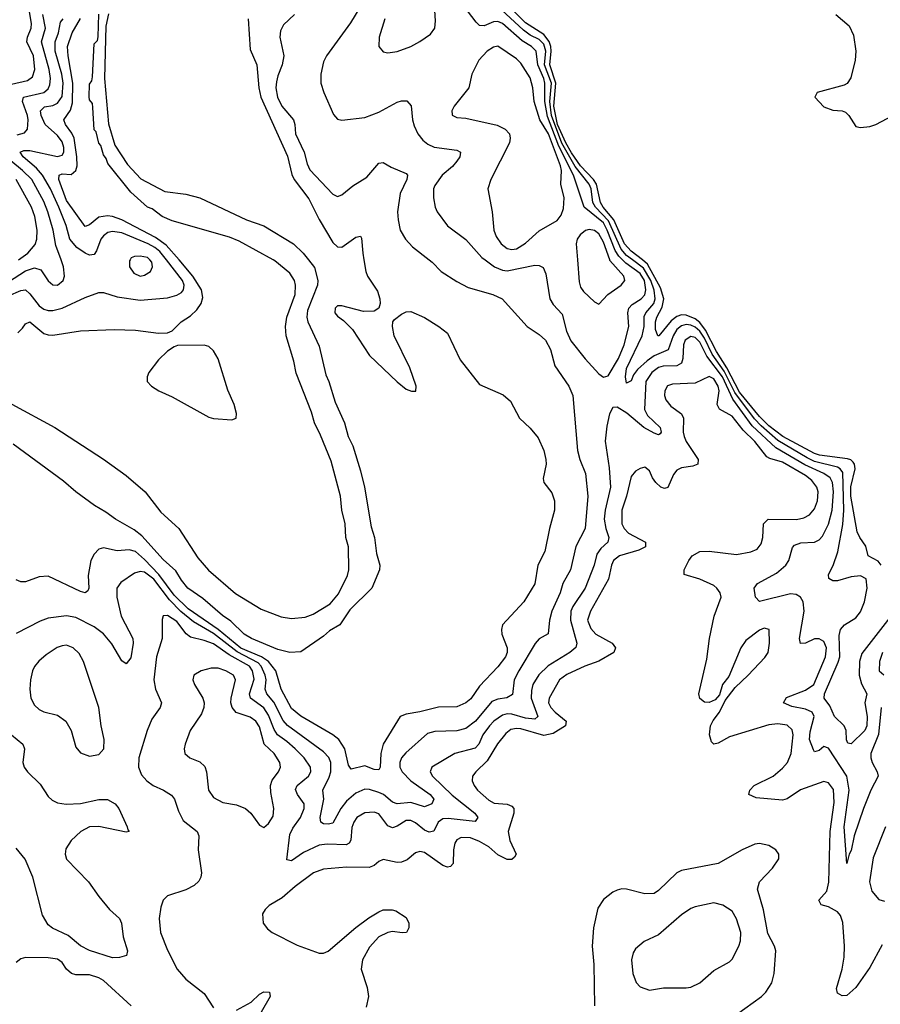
# Model space of a CAD drawing. Header units: inches. Extents: x 1649636 to 1815363, y 506543 to 641975.
# Tile 258 of 656: x 1691405 to 1695156, y 596756 to 601047. Entities that reach past the tile are written whole.
import ezdxf

# ---------------------------------------------------------------- set-up
doc = ezdxf.new("R2010")
doc.units = ezdxf.units.IN
doc.header["$MEASUREMENT"] = 0
doc.layers.add('B6599', color=7, linetype='Continuous')
doc.layers.add('B6690', color=7, linetype='Continuous')

msp = doc.modelspace()

# ---------------------------------------------------------------- linework, layer by layer
at = {"layer": 'B6599', "color": 5}
for points, elevation in [([(1691356, 599904), (1691430, 599952.6), (1691470, 599965.8), (1691497.3, 599957.3), (1691530, 599908.9), (1691550, 599891.5), (1691570, 599890.2), (1691594.4, 599910), (1691600.3, 599930), (1691596.5, 599970), (1691585.4, 600000)], 360), ([(1691357, 599843), (1691410, 599866.9), (1691430, 599870.1), (1691450, 599853), (1691490, 599799.6), (1691510, 599785.7), (1691530, 599779.4), (1691550, 599779.9), (1691590, 599790.1), (1691690, 599836.3), (1691750, 599857.5), (1691770, 599858), (1691830, 599839.8), (1691930, 599824.7), (1692050, 599835.2), (1692090, 599846.8), (1692110, 599858.8), (1692119.6, 599870), (1692122.5, 599890), (1692115.3, 599910), (1692045.4, 600000)], 340), ([(1691371.5, 599371.5), (1691558.7, 599270), (1691770, 599131.9), (1691870, 599060.2), (1691952.2, 598990), (1692020.9, 598900.9), (1692099.6, 598830), (1692181.3, 598701.3), (1692227.9, 598647.9), (1692346.6, 598546.6), (1692457.8, 598477.8), (1692544.3, 598444.3), (1692590, 598437.1), (1692650, 598444), (1692683.8, 598456.2), (1692759.1, 598500.9), (1692794.8, 598545.2), (1692834.5, 598625.5), (1692839.2, 598650), (1692838.1, 598750), (1692826.1, 598790), (1692824, 598850), (1692808.8, 598910), (1692803, 598970), (1692762.5, 599122.5), (1692717.1, 599237.1), (1692690, 599289.7), (1692677.3, 599337.3), (1692610, 599506), (1692599.5, 599559.5), (1692566.6, 599670), (1692563.8, 599710), (1692569.9, 599750), (1692605.6, 599850), (1692607, 599890), (1692602.5, 599910), (1692582.2, 599942.2), (1692516.7, 599996.7), (1692510.8, 600000)], 280), ([(1692664.2, 600000), (1692690, 599967.2), (1692705.1, 599910), (1692703, 599890), (1692660.2, 599779.8), (1692657.3, 599750), (1692660.8, 599730), (1692710, 599623.8), (1692739.2, 599499.2), (1692752.8, 599470), (1692780.8, 599380.8), (1692820.5, 599290), (1692837, 599230), (1692856.8, 599190), (1692890, 599080.4), (1692908.5, 599010), (1692936.5, 598836.5), (1692951.3, 598790), (1692960.4, 598720.4), (1692974.4, 598670), (1692973.8, 598650), (1692939.7, 598570), (1692844.2, 598475.8), (1692800.5, 598410), (1692756, 598384), (1692730, 598361.3), (1692630, 598292.2), (1692582.7, 598290), (1692530, 598302.1), (1692415.8, 598350), (1692383.8, 598370), (1692325.6, 598425.6), (1692289, 598450), (1692204.2, 598524.2), (1692138.8, 598570), (1692110, 598603.9), (1692085.2, 598645.2), (1692030, 598694.9), (1691938.3, 598798.3), (1691904.4, 598824.4), (1691822.3, 598870), (1691781.1, 598901.1), (1691730.9, 598930), (1691649.8, 598990), (1691596.2, 599036.2), (1691376.7, 599196.7)], 280), ([(1692905.7, 600000), (1692914.3, 599950), (1692921.1, 599930), (1692964.2, 599864.2), (1692975.3, 599830), (1692976.4, 599810), (1692970.6, 599790), (1692950, 599776.3), (1692904.5, 599775.5), (1692810, 599799.9), (1692790, 599799.3), (1692780.4, 599790), (1692779.2, 599770), (1692790, 599754.7), (1692816.8, 599736.8), (1692856.3, 599696.3), (1692930, 599583.2), (1693050, 599469), (1693090, 599437.6), (1693112.3, 599427.7), (1693131.9, 599428.1), (1693133, 599450), (1693106, 599530), (1693037.7, 599670), (1693029.7, 599710.3), (1693031.6, 599730), (1693038.9, 599741.1), (1693070, 599763.1), (1693090, 599773.7), (1693110, 599775.3), (1693170, 599748.7), (1693232.7, 599710), (1693270, 599680.5), (1693324.7, 599564.7), (1693410, 599457.1), (1693512.4, 599412.4), (1693545.2, 599385.2), (1693584.2, 599310), (1693630, 599267.4), (1693665.1, 599225.1), (1693689.4, 599170), (1693699.2, 599130), (1693699.5, 599110), (1693687, 599047), (1693690.3, 599030), (1693725.2, 598985.2), (1693736.5, 598950), (1693736.2, 598910), (1693714.2, 598830), (1693694, 598730), (1693662.9, 598670), (1693651.1, 598588.9), (1693602.6, 598510), (1693510, 598409.3), (1693505, 598390), (1693507.1, 598370), (1693529.4, 598310), (1693529.4, 598290), (1693522.6, 598270), (1693490, 598226.3), (1693410, 598143.2), (1693372.2, 598087.8), (1693350, 598069.4), (1693310, 598053.2), (1693230, 598051.5), (1693150, 598030.5), (1693090, 598020.5), (1693063.2, 598010), (1692990, 597889.7), (1692978.9, 597850), (1692976.8, 597790), (1692970, 597777.6), (1692950, 597779.2), (1692910, 597795.2), (1692850, 597780.9), (1692838.9, 597798.9), (1692822.4, 597870), (1692795.7, 597910), (1692770, 597930.5), (1692630, 598011.3), (1692590, 598045.8), (1692544.6, 598130), (1692521.4, 598210), (1692490.4, 598250), (1692459.1, 598270), (1692368.7, 598308.7), (1692270, 598389.5), (1692139.7, 598479.7), (1692079.1, 598539.1), (1692011.9, 598630), (1691950, 598695.2), (1691910, 598729.9), (1691882.7, 598737.3), (1691830, 598732.2), (1691770, 598745.8), (1691750, 598739.8), (1691730, 598718.4), (1691715, 598690), (1691704.4, 598624.4), (1691707.2, 598570), (1691702, 598558), (1691690, 598549.8), (1691670, 598554.8), (1691530, 598621.5), (1691490, 598618.8), (1691430, 598597.1), (1691410, 598597.1), (1691390, 598605.7)], 320), ([(1693190.5, 600000), (1693203.1, 599990), (1693242.6, 599950), (1693310, 599905.5), (1693360.5, 599880.5), (1693467.7, 599850), (1693508, 599830), (1693616.5, 599710), (1693670, 599675.2), (1693697.1, 599650), (1693718.8, 599610), (1693738.3, 599538.3), (1693798.2, 599450), (1693815.6, 599410), (1693835.8, 599170), (1693846.2, 599130), (1693872.1, 599070), (1693882, 598970), (1693869.5, 598830), (1693828.8, 598751.2), (1693805.3, 598650), (1693771.9, 598590), (1693760.5, 598550), (1693724, 598470), (1693714.8, 598430), (1693709.3, 598370.7), (1693670, 598349), (1693651.4, 598328.6), (1693580.1, 598210), (1693560.5, 598170), (1693552.9, 598107.1), (1693528.7, 598091.3), (1693490, 598086), (1693463.8, 598076.2), (1693391.4, 597990), (1693350, 597958.6), (1693310, 597947.4), (1693215.3, 597944.7), (1693183.3, 597936.7), (1693087.6, 597852.4), (1693069.1, 597830), (1693061.5, 597810), (1693062.7, 597790), (1693071.6, 597770), (1693110, 597730.5), (1693194.7, 597670), (1693210.1, 597650), (1693201.6, 597630), (1693170, 597616.9), (1693110, 597635.4), (1693050, 597630.7), (1693030, 597637.9), (1692990.5, 597670), (1692970, 597679.7), (1692930, 597693), (1692910, 597693.6), (1692870, 597676), (1692830, 597641.8), (1692805.3, 597610), (1692770, 597545.6), (1692750, 597541), (1692730, 597543.4), (1692717.6, 597550), (1692714.7, 597570), (1692730.4, 597650), (1692726.6, 597690), (1692754.2, 597745.8), (1692761.5, 597770), (1692761.7, 597810), (1692752.4, 597832.4), (1692730, 597856.2), (1692572, 597972), (1692553.1, 597993.1), (1692513.3, 598073.3), (1692482.4, 598110), (1692475.7, 598130), (1692479.3, 598170), (1692475.6, 598190), (1692458.2, 598230), (1692444.3, 598244.3), (1692352.9, 598292.9), (1692250, 598372.8), (1692162.6, 598422.6), (1692108, 598468), (1692058.9, 598518.9), (1691990, 598608.6), (1691950, 598639.2), (1691930, 598642.9), (1691905.2, 598634.8), (1691845.5, 598594.5), (1691828.9, 598570), (1691829.2, 598530), (1691847.3, 598447.3), (1691898.5, 598350), (1691900.4, 598330), (1691890, 598266.6), (1691870, 598240.5), (1691850, 598252.6), (1691807.2, 598327.2), (1691771.2, 598371.2), (1691730, 598401), (1691650, 598441.7), (1691610, 598449.9), (1691530, 598438.6), (1691494.3, 598425.7), (1691390, 598372.6)], 340), ([(1691397.4, 599682.6), (1691418, 599702), (1691430, 599721.5), (1691449.3, 599730.7), (1691510, 599679.8), (1691530, 599673.6), (1691550, 599672.9), (1691671, 599691), (1691817.5, 599697.5), (1691910, 599694.5), (1692010, 599680.4), (1692050, 599682), (1692070, 599690.5), (1692109.6, 599730), (1692150, 599757.1), (1692177.3, 599782.7), (1692196.7, 599810), (1692203.4, 599836.6), (1692197.3, 599870), (1692159.9, 599930), (1692099.7, 600000)], 320), ([(1691886.4, 600000), (1691884.1, 599995.9), (1691883.9, 599970), (1691902.4, 599942.4), (1691930, 599929), (1691950, 599933.1), (1691975.9, 599950), (1691984.3, 599970), (1691981.7, 599990), (1691971.9, 600000)], 360), ([(1693434, 600000), (1693475.4, 599970), (1693510, 599955.9), (1693530, 599953), (1693650, 599976.6), (1693670, 599975.5), (1693686.5, 599966.5), (1693698.8, 599938.8), (1693716.6, 599830), (1693730, 599805.6), (1693770, 599764), (1693787.9, 599690), (1693807.7, 599647.7), (1693870, 599568.7), (1693930, 599503.6), (1693950, 599488.8), (1693970, 599494.9), (1694015.1, 599570), (1694039.8, 599630), (1694060.9, 599710), (1694056.6, 599770), (1694059.9, 599790), (1694074.2, 599805.8), (1694114.1, 599830), (1694130, 599847.8), (1694134.8, 599870), (1694128.7, 599910), (1694110, 599940.3), (1694046.5, 599986.5), (1694032.8, 600000)], 360), ([(1693836.2, 600000), (1693844.2, 599904.2), (1693850, 599881.6), (1693862.5, 599862.5), (1693910, 599818), (1693930, 599806.8), (1693968, 599850), (1694026.4, 599890), (1694042.9, 599910), (1694038, 599930), (1693977.8, 599997.8), (1693977.1, 600000)], 380), ([(1695197.4, 598442.6), (1695075.4, 598284.6), (1695065.1, 598250), (1695063.6, 598190), (1695073.6, 598153.6), (1695097, 598110), (1695089.2, 598070), (1695098.6, 598010), (1695097.6, 597970), (1695088.9, 597950), (1695030, 597892.1), (1695014.5, 597894.5), (1695008.6, 597908.6), (1695007, 597950), (1694998.8, 597970), (1694956.8, 598010), (1694936.7, 598056.7), (1694911.1, 598091.1), (1694912.8, 598110), (1694973.1, 598246.9), (1694979.3, 598270), (1694976.3, 598363.7), (1694982.6, 598390), (1695000.6, 598410), (1695050, 598440.3), (1695070, 598466.1), (1695087.5, 598510), (1695099.6, 598570), (1695094.8, 598610), (1695070, 598623.6), (1695030, 598619.8), (1694970, 598601.5), (1694950, 598602.4), (1694932.6, 598612.6), (1694930.9, 598630), (1694951.3, 598668.7), (1694971.3, 598728.7), (1694992.3, 598847.7), (1694996.8, 598910), (1694993.5, 599073.5), (1694981, 599090), (1694970, 599096.3), (1694870, 599122), (1694837.5, 599137.5), (1694710, 599213.9), (1694636.7, 599276.7), (1694607.6, 599307.6), (1694522.4, 599422.4), (1694475.8, 599515.8), (1694423.1, 599590), (1694390, 599659.4), (1694370, 599689.3), (1694350, 599706.9), (1694330, 599716.2), (1694310, 599718.2), (1694290, 599712.8), (1694270, 599696.8), (1694253.3, 599670), (1694231.3, 599608.7), (1694170, 599581.8), (1694139.9, 599560.1), (1694097.4, 599522.6), (1694080.2, 599499.8), (1694070, 599472.6), (1694050, 599463), (1694045.1, 599490), (1694050, 599527.4), (1694117.9, 599670), (1694126.5, 599710), (1694126.8, 599753.2), (1694134.1, 599770), (1694169.4, 599810), (1694175.6, 599830), (1694171.1, 599868.9), (1694155.9, 599910), (1694123.7, 599963.7), (1694075.9, 600000)], 340), ([(1695159.4, 598670), (1695147.1, 598687.1), (1695102.7, 598710), (1695093.2, 598753.2), (1695067.4, 598790), (1695055.6, 598815.6), (1695027.2, 598970), (1695028.3, 599011.7), (1695046.5, 599090), (1695044.2, 599110), (1695038.7, 599118.7), (1695028.5, 599128.5), (1695013.6, 599133.6), (1694891.3, 599148.7), (1694870, 599155.9), (1694731.2, 599230), (1694670, 599277.4), (1694630, 599318.1), (1694543.2, 599423.2), (1694487.5, 599530), (1694441.7, 599601.7), (1694394.7, 599694.7), (1694370, 599726.7), (1694350, 599742.8), (1694310, 599760), (1694290, 599760.1), (1694270, 599752.9), (1694244.9, 599735.1), (1694190.9, 599669.1), (1694186, 599670), (1694176.9, 599696.9), (1694176.7, 599730), (1694182.1, 599750), (1694205.8, 599794.2), (1694212.7, 599830), (1694198.5, 599878.5), (1694142.1, 599982.1), (1694119.2, 600000)], 320), ([(1695159.4, 598050), (1695148, 597932), (1695115.4, 597850), (1695115.3, 597830), (1695121.2, 597810), (1695143.3, 597770), (1695147.3, 597750), (1695114.9, 597690), (1695082.5, 597610), (1695042.8, 597490), (1695030, 597426), (1695020.4, 597410), (1695010, 597369.3), (1694998.9, 597530), (1695020.2, 597690), (1695010.6, 597750), (1694930, 597872.3), (1694910, 597880.3), (1694890, 597862.7), (1694870, 597856), (1694864.8, 597864.8), (1694847.3, 597910), (1694850, 597943.7), (1694868, 598010), (1694859.2, 598030), (1694830, 598042.4), (1694770, 598054.4), (1694734.8, 598070), (1694747, 598093), (1694830, 598124.7), (1694866.7, 598150), (1694918.1, 598270), (1694921.7, 598310), (1694910, 598336.7), (1694890, 598349.4), (1694870, 598348.4), (1694830, 598329.8), (1694808.2, 598328.2), (1694804.5, 598350), (1694824.6, 598470), (1694819.6, 598510), (1694808, 598530), (1694790, 598542.4), (1694765.4, 598545.4), (1694630, 598512.3), (1694612.3, 598530), (1694607, 598570), (1694620.5, 598590), (1694704.4, 598635.6), (1694744.9, 598670), (1694757.4, 598690), (1694773.6, 598746.4), (1694782.6, 598757.4), (1694810, 598767.5), (1694870, 598770.8), (1694890, 598779.8), (1694904.3, 598795.7), (1694930, 598848), (1694945.9, 598910), (1694952.4, 598990), (1694948.5, 599030), (1694937.3, 599050), (1694909.9, 599070), (1694827.8, 599107.8), (1694701.2, 599181.2), (1694597.5, 599277.5), (1694513.7, 599393.7), (1694468.8, 599490), (1694400.1, 599580.1), (1694370, 599642.2), (1694350, 599662.1), (1694330, 599666.1), (1694306.1, 599650), (1694298.3, 599630), (1694295.9, 599570), (1694290, 599549.9), (1694270, 599538.8), (1694210, 599537.5), (1694190, 599531.7), (1694160.8, 599510), (1694134.5, 599470), (1694128.9, 599348.9), (1694141.9, 599321.9), (1694197.4, 599270), (1694200.6, 599250), (1694197.2, 599242.8), (1694190, 599237.4), (1694170, 599244.8), (1694126.3, 599270), (1694051.6, 599331.6), (1694010, 599358), (1693990, 599356.9), (1693976.3, 599330), (1693963.8, 599276.2), (1693957.8, 599210), (1693974.4, 599094.4), (1693979.9, 599010), (1693957, 598910), (1693953.4, 598870), (1693959.4, 598830), (1693972.4, 598790), (1693969.2, 598770.8), (1693938.1, 598741.9), (1693921.4, 598718.6), (1693909.3, 598670), (1693870.1, 598570), (1693816.2, 598490), (1693807.4, 598470), (1693805.7, 598430), (1693834.3, 598330), (1693829, 598311), (1693802.7, 598290), (1693708, 598232), (1693667.9, 598192.1), (1693642.2, 598150), (1693635.5, 598124.5), (1693635.1, 598090), (1693663.7, 598010), (1693650, 597998.4), (1693610, 598003.6), (1693550, 598020.5), (1693530, 598021.8), (1693510, 598016.1), (1693472.2, 597990), (1693452.4, 597970), (1693423.2, 597930), (1693406.5, 597890), (1693390, 597872.1), (1693302.4, 597850), (1693201.5, 597790), (1693194.2, 597770), (1693205, 597750), (1693290, 597668.3), (1693389.5, 597590), (1693402.3, 597570), (1693390, 597552.8), (1693273.3, 597566.7), (1693250, 597564.8), (1693229.8, 597550.2), (1693210, 597511.5), (1693190, 597506.8), (1693170, 597515.8), (1693130, 597547.8), (1693110, 597558), (1693090, 597556.9), (1693050, 597532.1), (1693030, 597525.7), (1693010, 597533.6), (1692970, 597586.3), (1692950, 597593.7), (1692910, 597590.4), (1692875, 597570), (1692861.7, 597550), (1692853.5, 597526.5), (1692848.3, 597471.7), (1692841.2, 597458.8), (1692828.2, 597451.8), (1692745.3, 597454.7), (1692710, 597450.4), (1692641.7, 597418.3), (1692590, 597381.7), (1692570, 597386.3), (1692583.1, 597496.9), (1692596.4, 597523.6), (1692629, 597570), (1692645.6, 597610), (1692645.2, 597630), (1692616.7, 597670), (1692607.7, 597692.3), (1692614, 597710), (1692664.5, 597750), (1692674, 597770), (1692672.2, 597790), (1692645, 597830), (1692605.3, 597870), (1692570, 597902.1), (1692529.5, 597930), (1692514.1, 597954.1), (1692490, 598016.6), (1692470, 598047.8), (1692411.3, 598090), (1692407.4, 598110), (1692427.3, 598172.7), (1692420.7, 598210), (1692406.9, 598230), (1692318.7, 598278.7), (1692250, 598327.7), (1692210, 598342.4), (1692150, 598355.9), (1692130.7, 598370.7), (1692090, 598424.7), (1692050, 598450.6), (1692030.4, 598449.6), (1692026.4, 598433.6), (1692026.3, 598350), (1692002.1, 598270), (1691989.6, 598170), (1691997.8, 598130), (1692023.5, 598070), (1692017.2, 598050), (1691981, 597999), (1691961.4, 597950), (1691924.9, 597830), (1691922.7, 597790), (1691935.8, 597755.8), (1691958.9, 597730), (1691987.2, 597710), (1692031.7, 597690), (1692067.1, 597667.1), (1692080.2, 597650), (1692097.6, 597597.6), (1692117.8, 597557.8), (1692178.3, 597510), (1692185.8, 597490), (1692183.2, 597430), (1692197.5, 597330), (1692194.9, 597310), (1692186.8, 597293.2), (1692165.6, 597274.4), (1692130, 597255.7), (1692050.2, 597229.8), (1692030.3, 597210), (1692020.8, 597179.2), (1692013.8, 597130), (1692019, 597070), (1692050, 596992), (1692091.1, 596910), (1692130, 596865.8), (1692210, 596803.1), (1692250, 596740.4)], 360), ([(1695164.2, 597015.8), (1695110, 596916.2), (1695050, 596829.5), (1695010, 596794.5), (1694990, 596794), (1694970, 596804.5), (1694965.7, 596825.7), (1694989.9, 596910), (1694998.1, 596961.9), (1695000.8, 597010), (1694993.2, 597113.2), (1694982.9, 597142.9), (1694970, 597159.4), (1694930, 597181), (1694898.3, 597190), (1694889, 597210), (1694923, 597250), (1694931.9, 597288.1), (1694937.7, 597510), (1694955.7, 597635.7), (1694952.2, 597692.2), (1694930, 597721.9), (1694910, 597727.5), (1694809.1, 597690.9), (1694750, 597652.2), (1694730, 597645.9), (1694615.8, 597655.8), (1694583.1, 597670), (1694587.1, 597690), (1694607, 597710), (1694688.8, 597751.2), (1694730, 597784.7), (1694751.5, 597810), (1694768.2, 597850), (1694775.8, 597930), (1694772.3, 597952.3), (1694750, 597973.1), (1694710, 597979), (1694670, 597974.6), (1694498.5, 597921.5), (1694450, 597893.7), (1694430, 597889.6), (1694420.1, 597900.1), (1694411.2, 597930), (1694415.8, 597970), (1694427.2, 597992.8), (1694455.6, 598030), (1694480.1, 598079.9), (1694523.1, 598136.9), (1694580.4, 598190), (1694652.7, 598267.3), (1694668, 598290), (1694673.8, 598330), (1694672.4, 598390), (1694650, 598395.3), (1694630, 598387.1), (1694570, 598341.8), (1694548.1, 598310), (1694495.5, 598184.5), (1694468.9, 598150), (1694454.9, 598105.1), (1694436.4, 598083.6), (1694410, 598072), (1694390, 598072.3), (1694370, 598089.3), (1694365.1, 598110), (1694400.2, 598259.8), (1694411.2, 598350), (1694432.7, 598447.3), (1694463.1, 598530), (1694458.9, 598550), (1694444.5, 598570), (1694430, 598581), (1694370, 598609.1), (1694301.3, 598630), (1694301.4, 598650), (1694321.1, 598690), (1694336.8, 598710), (1694369.9, 598730.1), (1694410, 598731.7), (1694530, 598716.3), (1694592.5, 598727.5), (1694619.6, 598740.4), (1694637.6, 598762.4), (1694643.9, 598790), (1694646.9, 598850), (1694666.9, 598870), (1694790.4, 598869.6), (1694823.4, 598876.6), (1694847.7, 598890), (1694870, 598915.5), (1694882.8, 598950), (1694885, 598990), (1694879.3, 599010), (1694858.4, 599038.4), (1694830, 599060.6), (1694730, 599118.2), (1694674.1, 599134.1), (1694661.7, 599141.7), (1694610, 599209.2), (1694558, 599258), (1694510, 599319.6), (1694454.8, 599350), (1694444.8, 599370), (1694454.1, 599430), (1694449.9, 599450), (1694430, 599482.3), (1694410, 599492), (1694350, 599463.2), (1694250, 599458.4), (1694229.3, 599450.7), (1694216.6, 599430), (1694215.5, 599410), (1694222.1, 599390), (1694243.5, 599363.5), (1694290.1, 599330), (1694298.4, 599310), (1694296.6, 599250), (1694301.5, 599230), (1694310, 599209.4), (1694361.9, 599130), (1694360.8, 599110), (1694339.1, 599100.9), (1694290, 599094.2), (1694270, 599083.7), (1694254.8, 599065.2), (1694230, 599008.5), (1694215.6, 599004.4), (1694200.4, 599010), (1694177.7, 599030), (1694163.1, 599050), (1694150, 599080.9), (1694130, 599097.2), (1694110, 599091.8), (1694090, 599079.7), (1694070, 599056.9), (1694049.7, 598970), (1694029.3, 598910), (1694029.2, 598850), (1694039.3, 598830), (1694059.2, 598810), (1694132.2, 598770), (1694133.6, 598750), (1694104.3, 598735.7), (1694019.3, 598710), (1693993.9, 598690), (1693984.4, 598670), (1693971.4, 598608.6), (1693893.8, 598470), (1693879.9, 598430), (1693894.2, 598394.2), (1693916.4, 598370), (1693988, 598330), (1694002.1, 598310), (1693994.5, 598290), (1693930, 598252.1), (1693868, 598230), (1693790, 598193.8), (1693757.8, 598170), (1693712.6, 598090), (1693710.6, 598070), (1693720.1, 598050), (1693738.8, 598030), (1693787.8, 597990), (1693783.7, 597970), (1693730, 597937.1), (1693690, 597928.3), (1693590, 597956.8), (1693570, 597958.8), (1693546, 597954), (1693523.5, 597936.5), (1693488, 597892), (1693443.2, 597816.8), (1693393.4, 597770), (1693379.1, 597750), (1693377.5, 597730), (1693385.5, 597710), (1693400.9, 597690), (1693450, 597645.5), (1693473.6, 597633.6), (1693530, 597628.6), (1693550, 597620.5), (1693558.7, 597610), (1693558.5, 597590), (1693534.6, 597510), (1693541.5, 597470), (1693569.2, 597410), (1693562.5, 597397.5), (1693550, 597387.7), (1693530, 597387.4), (1693490, 597408.4), (1693450, 597442.8), (1693410, 597465.4), (1693370, 597482.2), (1693330, 597483.9), (1693310, 597473.5), (1693302, 597458), (1693296.4, 597430), (1693294.8, 597370), (1693283.7, 597356.3), (1693270, 597353.8), (1693250, 597361.4), (1693170, 597417.4), (1693150, 597422.2), (1693130, 597416.2), (1693093.9, 597386.1), (1693070, 597375.8), (1693050, 597374.9), (1692990, 597387.7), (1692970, 597378.5), (1692950, 597361.1), (1692927.9, 597352.1), (1692830, 597354.7), (1692730, 597345.4), (1692685.5, 597330), (1692605.5, 597270), (1692550, 597221.1), (1692492.5, 597187.5), (1692474.8, 597170), (1692464, 597150), (1692466, 597110), (1692485.5, 597085.5), (1692506, 597070), (1692614.4, 597014.4), (1692710, 596979), (1692730, 596979.8), (1692750, 596988.5), (1692870, 597091.3), (1692926.4, 597133.6), (1692970, 597159.6), (1692990, 597167.6), (1693028.6, 597168.6), (1693044.1, 597164.1), (1693090, 597134.8), (1693102, 597110), (1693102, 597090), (1693091, 597070), (1693072.2, 597067.8), (1693030, 597073.5), (1693010, 597069.8), (1692970, 597050.9), (1692930, 597005.4), (1692899.3, 596950), (1692893.6, 596910), (1692919.6, 596830), (1692926.3, 596790), (1692915.8, 596744.2)], 380), ([(1695165.5, 598290), (1695152.2, 598250), (1695151.2, 598210), (1695171.4, 598191.4)], 360), ([(1691369.3, 597930), (1691418.6, 597890), (1691425.6, 597870), (1691418.4, 597810), (1691425.4, 597790), (1691439.7, 597770), (1691495, 597715), (1691530, 597662), (1691546.7, 597646.7), (1691570, 597634.7), (1691608.2, 597628.2), (1691670, 597631.5), (1691750, 597648.6), (1691788.5, 597648.5), (1691821.1, 597630), (1691836.9, 597610), (1691874, 597530), (1691876, 597516), (1691882, 597510), (1691870, 597507), (1691750, 597531.1), (1691710, 597529.2), (1691672.3, 597510), (1691629, 597470), (1691606.6, 597433.4), (1691603.6, 597410), (1691610, 597388.8), (1691705.2, 597290), (1691750, 597225.7), (1691797.3, 597170), (1691839.6, 597130), (1691849.1, 597110), (1691856.2, 597050), (1691875.6, 596990), (1691870.2, 596969.8), (1691840.2, 596959.8), (1691810, 596959.4), (1691710, 596990.6), (1691670, 597010.6), (1691616.6, 597056.6), (1691548.1, 597088.1), (1691530, 597102.3), (1691504.4, 597144.4), (1691461.9, 597310), (1691428.5, 597388.5), (1691390, 597436.2)], 340), ([(1695179, 597530), (1695125.5, 597394.5), (1695108.5, 597290), (1695119.5, 597250), (1695150, 597213.4), (1695174.7, 597205.3)], 380), ([(1694530, 596712.3), (1694638.2, 596790), (1694657.8, 596810), (1694683.8, 596850), (1694694, 596890), (1694701.4, 596990), (1694695.3, 597010), (1694665.7, 597065.7), (1694647.9, 597167.9), (1694621.6, 597258.4), (1694629.2, 597290.8), (1694686.3, 597350), (1694714.3, 597390), (1694714, 597410), (1694700.5, 597430), (1694670, 597448.7), (1694630, 597456.5), (1694610, 597454), (1694554.9, 597430), (1694450, 597370.6), (1694290, 597339.6), (1694270, 597329.8), (1694190, 597252.7), (1694170, 597239.8), (1694130, 597237.9), (1694050, 597257.7), (1694030, 597259.2), (1694010, 597254.5), (1693990, 597245.7), (1693950, 597212.6), (1693925, 597175), (1693905.7, 597090), (1693901.1, 597010), (1693907.7, 596930), (1693910.1, 596750.1)], 420), ([(1691891.2, 596750), (1691770, 596859.9), (1691750, 596872.1), (1691710, 596885.2), (1691650, 596884.3), (1691631.3, 596891.3), (1691608.9, 596910), (1691590, 596938.3), (1691570, 596952.7), (1691530, 596958.4), (1691430, 596961.1), (1691410, 596954.7), (1691390, 596938.7)], 360), ([(1692350, 596730.2), (1692414, 596766), (1692450, 596800.3), (1692470, 596810.3), (1692494.8, 596810), (1692497.6, 596790), (1692457.7, 596722.3)], 360)]:
    msp.add_lwpolyline(points, dxfattribs=dict(at, elevation=elevation))
for points, elevation in [([(1692210, 599628.7), (1692092.8, 599627.2), (1692078, 599622), (1692050, 599602.7), (1692010, 599565.1), (1691968.5, 599510), (1691960.4, 599490), (1691961.3, 599470), (1691979.5, 599450), (1692012, 599430), (1692070, 599403.7), (1692230, 599314.7), (1692250, 599309.3), (1692330, 599303.1), (1692349.5, 599310.5), (1692349.7, 599330.3), (1692340.2, 599370), (1692312.6, 599432.6), (1692270, 599568.4), (1692250, 599604.2), (1692230, 599622.2)], 320), ([(1691610, 598321), (1691590, 598318.7), (1691569.2, 598310.8), (1691521.4, 598278.6), (1691488.7, 598251.3), (1691470, 598228.3), (1691461.2, 598210), (1691452.2, 598170), (1691449.4, 598130), (1691454.5, 598090), (1691470, 598059.5), (1691490, 598040.8), (1691510, 598031.4), (1691570, 598015.8), (1691606, 597990), (1691629.3, 597949.3), (1691650, 597877.3), (1691670, 597852.7), (1691710, 597837.6), (1691750, 597844.4), (1691771.6, 597870), (1691774, 597910), (1691759.8, 597970), (1691749.8, 598050), (1691683.2, 598250), (1691664.4, 598284.4), (1691639.1, 598310)], 360), ([(1692239.2, 598220.8), (1692196.3, 598210), (1692164.4, 598190), (1692159.5, 598170), (1692166.5, 598150), (1692203.9, 598090), (1692209.2, 598070), (1692208.2, 598050), (1692197.2, 598022.8), (1692148.9, 597950), (1692126.5, 597890), (1692122.6, 597870), (1692125.3, 597850), (1692147.3, 597830), (1692190, 597812.7), (1692212.4, 597792.4), (1692219.5, 597770), (1692228.1, 597690), (1692250, 597658), (1692290, 597636.3), (1692350, 597625), (1692389.4, 597609.4), (1692413.4, 597590), (1692450, 597537.3), (1692470, 597527.3), (1692490, 597543.8), (1692510, 597576), (1692512.8, 597610), (1692499.3, 597679.3), (1692498.8, 597710), (1692506.4, 597733.6), (1692533.8, 597770), (1692541.8, 597790), (1692538.5, 597810), (1692514.7, 597850), (1692470.3, 597890.3), (1692450, 597965.3), (1692434.5, 597990), (1692410, 598007.2), (1692348.2, 598028.2), (1692331.2, 598050), (1692325.7, 598070), (1692326.5, 598090), (1692345.9, 598170), (1692337, 598190), (1692303.5, 598210), (1692270, 598220.8)], 380), ([(1694430, 597198), (1694350, 597181.8), (1694330, 597173.8), (1694290, 597146.8), (1694190, 597058.5), (1694127.7, 597030), (1694090, 596998.4), (1694079, 596981), (1694071.8, 596950), (1694078.4, 596890), (1694091.9, 596851.9), (1694110, 596833), (1694150, 596818.7), (1694211.2, 596828.8), (1694310, 596827.6), (1694330, 596831.8), (1694369.8, 596850.2), (1694430, 596904.4), (1694498.4, 596941.6), (1694510, 596952.7), (1694540.4, 597010), (1694546.7, 597033.3), (1694547.7, 597070), (1694530, 597129.5), (1694510, 597162.4), (1694470, 597188.5)], 440)]:
    msp.add_lwpolyline(points, close=True, dxfattribs=dict(at, elevation=elevation))
at = {"layer": 'B6690', "color": 5}
for points, elevation in [([(1692916.6, 601150), (1692847.4, 601032.6), (1692743.2, 600890), (1692730, 600862.7), (1692717.3, 600810), (1692718.3, 600770), (1692730.3, 600730), (1692773.6, 600633.6), (1692790, 600613), (1692810, 600608.5), (1692910, 600620.8), (1692970, 600643.9), (1693050, 600687.2), (1693070, 600693.4), (1693093, 600693), (1693111.9, 600671.9), (1693117.5, 600610), (1693124.6, 600584.6), (1693140.7, 600550), (1693161.8, 600521.8), (1693183.8, 600503.8), (1693211.1, 600491.1), (1693310, 600477.8), (1693326.4, 600470), (1693323.2, 600450), (1693311.2, 600430), (1693292.2, 600407.8), (1693247.1, 600370), (1693215.1, 600324.9), (1693209.3, 600310), (1693208.4, 600270), (1693215.8, 600230), (1693224.7, 600210), (1693270, 600148.9), (1693350, 600089.2), (1693420.1, 600010), (1693434, 600000)], 360), ([(1691370, 600765.8), (1691438.7, 600781.3), (1691461.6, 600798.4), (1691471.3, 600830), (1691465.1, 600890), (1691437, 600950), (1691438.7, 600970), (1691454.9, 601010), (1691456.1, 601030), (1691446.9, 601090)], 380), ([(1692996.9, 601050), (1692971.6, 600970), (1692970.4, 600930), (1692990, 600906.4), (1693010, 600902.6), (1693050, 600907.7), (1693110, 600930.3), (1693150, 600951.6), (1693195.6, 600984.4), (1693214, 601010), (1693217.4, 601042.6), (1693213.8, 601110)], 380), ([(1694032.8, 600000), (1694016.2, 600016.2), (1694001, 600041), (1693966.5, 600130), (1693950, 600161.3), (1693866.1, 600230), (1693818.8, 600370), (1693755.2, 600495.2), (1693705.1, 600625.1), (1693693.9, 600690), (1693693.9, 600770), (1693690.1, 600790), (1693664.2, 600850), (1693656.2, 600910), (1693636.6, 600930), (1693595.1, 600955.1), (1693510, 601029.6), (1693490, 601038.3), (1693470, 601037.3), (1693430, 601020.1), (1693410, 601022.2), (1693395.4, 601035.4), (1693337.5, 601110)], 360), ([(1694075.9, 600000), (1694050, 600019.7), (1694026.3, 600046.3), (1693972, 600170), (1693915.4, 600230), (1693902.7, 600250), (1693895.6, 600310), (1693887, 600330), (1693826.8, 600406.8), (1693768.2, 600508.2), (1693722.5, 600630), (1693715.6, 600690), (1693723.1, 600770), (1693693.4, 600850), (1693698, 600910), (1693690, 600939.5), (1693670, 600960.1), (1693630, 600979.8), (1693600.6, 601000.6), (1693504.8, 601090)], 340), ([(1694119.2, 600000), (1694070, 600038.4), (1694041.7, 600070), (1693994.9, 600174.9), (1693948.5, 600230), (1693937.4, 600250), (1693919.2, 600330), (1693906.4, 600350), (1693849.9, 600409.9), (1693810, 600466.5), (1693785, 600510), (1693750, 600590.2), (1693733.9, 600670), (1693742.7, 600770), (1693715.3, 600850), (1693721.7, 600910), (1693720.5, 600930), (1693712.5, 600952.5), (1693690, 600981.8), (1693610, 601033.9), (1693521.5, 601121.5)], 320), ([(1691394.8, 600545.2), (1691426.7, 600553.3), (1691439, 600570), (1691442.4, 600610), (1691439.6, 600630), (1691417.3, 600690), (1691422.2, 600710), (1691510.9, 600729.1), (1691530, 600746), (1691536.8, 600763.2), (1691538.9, 600790), (1691533.1, 600830), (1691499.8, 600950), (1691517.9, 601010), (1691506.3, 601070)], 360), ([(1692045.4, 600000), (1692016.8, 600036.8), (1691994.8, 600054.8), (1691965.3, 600070), (1691850, 600117.7), (1691810, 600124.3), (1691790, 600119.1), (1691770, 600105.7), (1691758.6, 600090), (1691740.7, 600039.3), (1691730, 600023.7), (1691710, 600020.5), (1691690, 600029.3), (1691654.7, 600054.7), (1691624.4, 600090), (1691607.7, 600150), (1691575.3, 600230), (1691539.2, 600310), (1691504.5, 600370), (1691479.2, 600399.2), (1691420.4, 600450), (1691407.3, 600470), (1691423.1, 600476.9), (1691450, 600477.1), (1691570, 600450.5), (1691590, 600456.6), (1691597.7, 600470), (1691598.3, 600490), (1691590, 600515.3), (1691570, 600541.7), (1691515.8, 600590), (1691498.3, 600630), (1691495.8, 600650), (1691513, 600667), (1691550, 600673.6), (1691570, 600683.3), (1691590, 600712.4), (1691595.5, 600770), (1691588.5, 600810), (1691559.8, 600910), (1691559.6, 600950), (1691574.1, 600990), (1691583.7, 601036.3), (1691594.3, 601050)], 340), ([(1692099.7, 600000), (1692044.3, 600064.3), (1691997.2, 600097.2), (1691850, 600174.8), (1691810, 600189.6), (1691787.3, 600192.7), (1691750, 600185.8), (1691710, 600153.3), (1691690, 600145.9), (1691610, 600258.4), (1691576.4, 600350), (1691576.9, 600370), (1691590, 600374.6), (1691630, 600372.7), (1691650, 600389.3), (1691655.5, 600410), (1691654.6, 600450), (1691642.1, 600530), (1691633, 600553), (1691604.8, 600590), (1691597.7, 600610), (1691627.1, 600652.9), (1691635.8, 600684.2), (1691636.5, 600770), (1691616.4, 600890), (1691614, 600930), (1691634.2, 600990), (1691670, 601051.5)], 320), ([(1692510.8, 600000), (1692361.8, 600081.8), (1692319.3, 600099.3), (1692069.7, 600170), (1692025.7, 600190), (1691982, 600222), (1691961.7, 600230), (1691890, 600294.7), (1691790, 600419.7), (1691782.7, 600442.7), (1691770, 600457.6), (1691758.9, 600498.9), (1691750, 600508.2), (1691738.4, 600558.4), (1691730, 600567.6), (1691724.8, 600664.8), (1691722, 600682), (1691710, 600698), (1691708.7, 600711.3), (1691710, 600766), (1691719.3, 600780.7), (1691722.4, 600797.6), (1691730, 600941), (1691744.1, 600955.9), (1691747.3, 600972.7), (1691750, 601071)], 280), ([(1691792.8, 601072.8), (1691781, 601019), (1691774.9, 600790), (1691792.7, 600592.7), (1691820.2, 600500.2), (1691875.2, 600415.2), (1691933, 600353), (1692037.8, 600297.8), (1692130, 600286.7), (1692190, 600270.2), (1692394.1, 600174.1), (1692470, 600148.2), (1692598, 600070), (1692640.7, 600030), (1692664.2, 600000)], 280), ([(1692400.9, 601050), (1692410, 600917.3), (1692439.6, 600850), (1692446.9, 600750), (1692455.7, 600710), (1692572, 600452), (1692591.7, 600371.7), (1692601.4, 600350), (1692665.6, 600265.6), (1692710, 600176.8), (1692770, 600075.8), (1692790, 600057.1), (1692810, 600055.9), (1692870, 600099.2), (1692890, 600103.1), (1692895.1, 600095.1), (1692900.6, 600030), (1692905.7, 600000)], 320), ([(1692602.4, 601070), (1692555.2, 601024.8), (1692542.3, 600997.7), (1692539.2, 600970), (1692556.6, 600890), (1692549.6, 600850.4), (1692530, 600802.9), (1692524.2, 600775.8), (1692522.4, 600750), (1692528.3, 600710), (1692547.7, 600670), (1692598.4, 600610), (1692604.5, 600590), (1692607, 600550), (1692645.4, 600470), (1692658.2, 600418.2), (1692670, 600392.3), (1692770, 600286), (1692790, 600277.1), (1692810, 600284.4), (1692856.9, 600323.1), (1692918.6, 600361.4), (1692970, 600421.3), (1692990, 600425.3), (1693024.8, 600404.8), (1693090, 600376), (1693094.9, 600370), (1693092.5, 600350), (1693063.9, 600290), (1693052.5, 600210), (1693054.2, 600174.2), (1693063.2, 600130), (1693086.7, 600090), (1693117.5, 600057.5), (1693190.5, 600000)], 340), ([(1694963.1, 601070), (1695020.6, 601020.6), (1695040.1, 600980.1), (1695049.2, 600910), (1695046, 600870), (1695027.1, 600792.9), (1695011.3, 600768.7), (1694998.4, 600761.6), (1694881, 600730), (1694870.6, 600710), (1694910, 600667), (1694950, 600652.2), (1694990, 600650.4), (1695004.4, 600644.4), (1695019.3, 600630), (1695050, 600582), (1695070, 600576.4), (1695110, 600580.8), (1695136.2, 600590), (1695211.1, 600630)], 320), ([(1691585.4, 600000), (1691562.3, 600062.3), (1691550.6, 600130), (1691527.6, 600210), (1691510, 600254.7), (1691457.7, 600350), (1691417.7, 600390), (1691314.2, 600474.2)], 360), ([(1691400.1, 600000), (1691440.2, 600030), (1691473, 600067), (1691480.6, 600090), (1691481.7, 600130), (1691471.9, 600190), (1691456.4, 600230), (1691389.3, 600350)], 380), ([(1693977.1, 600000), (1693950, 600077.9), (1693930, 600113.8), (1693910, 600128.5), (1693887.4, 600132.6), (1693871.8, 600128.2), (1693848.4, 600110), (1693835.3, 600090), (1693830.3, 600070), (1693836.2, 600000)], 380), ([(1691971.9, 600000), (1691962, 600010), (1691930, 600016.1), (1691905.1, 600014.9), (1691891.3, 600008.7), (1691886.4, 600000)], 360)]:
    msp.add_lwpolyline(points, dxfattribs=dict(at, elevation=elevation))
at = {"layer": 'B6690', "color": 5, "elevation": 380}
msp.add_lwpolyline([(1693490, 600931), (1693470, 600926.6), (1693443.1, 600910), (1693406.7, 600870), (1693376.5, 600810), (1693363.1, 600750), (1693299.5, 600670), (1693289.1, 600650), (1693290, 600634), (1693290.4, 600630.4), (1693310, 600621.1), (1693350, 600617.7), (1693486.9, 600586.9), (1693521.3, 600570), (1693539.6, 600550), (1693543.5, 600530), (1693539.8, 600510), (1693458.6, 600350), (1693446, 600310), (1693464.4, 600210), (1693472.3, 600130), (1693482.2, 600102.2), (1693503.5, 600070), (1693530, 600050.1), (1693550, 600045.9), (1693570, 600049.1), (1693610, 600073.6), (1693670, 600127.3), (1693748.5, 600171.5), (1693765.2, 600194.8), (1693775.8, 600224.2), (1693778.7, 600270), (1693764.3, 600330), (1693766.1, 600390), (1693762, 600410), (1693710, 600549.9), (1693673, 600610), (1693647.9, 600690), (1693641.4, 600750), (1693630, 600793.1), (1693590, 600857.7), (1693570, 600876.5)], close=True, dxfattribs=at)

doc.saveas('drawing.dxf')
